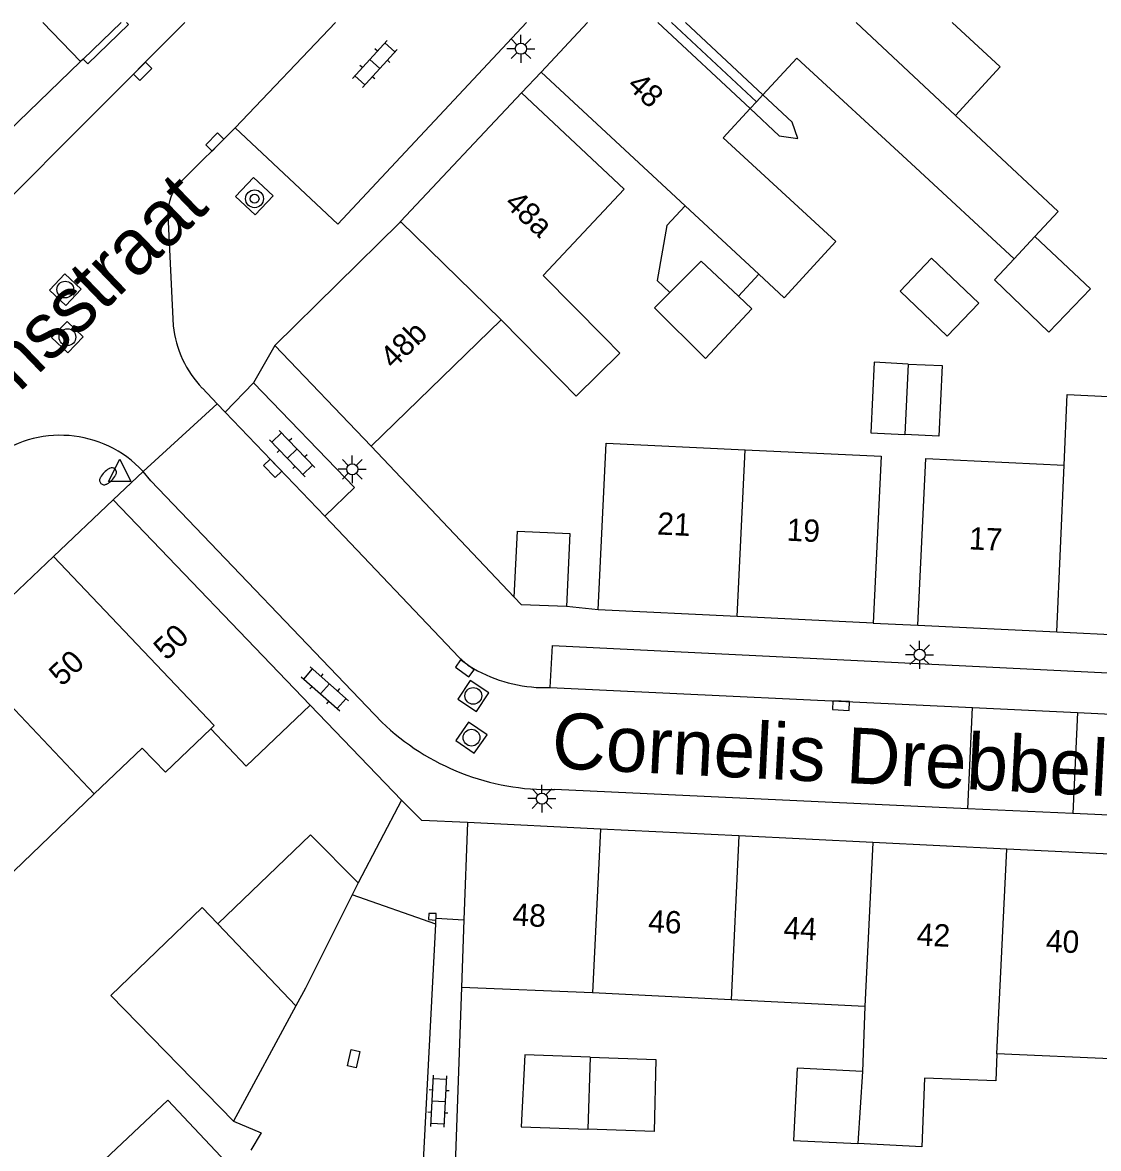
# Model space of a CAD drawing. Extents: x 132994 to 136000, y 393499 to 395512.
# Drawn here: x 133356.6 to 133404.7, y 395449.6 to 395500 of the extents above; entities that cross this region are included whole.
import ezdxf

# ---------------------------------------------------------------- set-up
doc = ezdxf.new("R2010")
doc.units = 0
for name, color, linetype in [('gg-afsc-erfafscheiding', 7, 'Continuous'), ('gg-afsc-hekwerk', 7, 'Continuous'), ('gg-afsc-muur', 7, 'Continuous'), ('gg-anno-huisnummerreeks BGT', 7, 'Continuous'), ('gg-anno-openbare ruimte label', 7, 'Continuous'), ('gg-bbg-bijgebouw', 7, 'Continuous'), ('gg-bbg-gedigitaliseerde bebouwing', 7, 'Continuous'), ('gg-bbg-gedigitaliseerde bebouwing onder overbouw', 7, 'Continuous'), ('gg-bbg-gedigitaliseerde bijgebouw', 7, 'Continuous'), ('gg-bbg-gedigitaliseerde overbouw', 7, 'Continuous'), ('gg-bbg-hoofdgebouw', 7, 'Continuous'), ('gg-bbg-tussenscheiding', 7, 'Continuous'), ('gg-bbg-tussenscheiding niveau 01', 7, 'Continuous'), ('gg-knt-verharding', 7, 'Continuous'), ('gg-knt-verharding nz', 7, 'Continuous'), ('gt-grn-weggrens', 7, 'Continuous'), ('gt-symb-boom', 7, 'Continuous'), ('gt-symb-brandkraan', 7, 'Continuous'), ('gt-symb-klinker verharding', 7, 'Continuous'), ('gt-symb-kolk', 7, 'Continuous'), ('gt-symb-kolk center center', 7, 'Continuous'), ('gt-symb-lichtmast', 7, 'Continuous'), ('gt-symb-rioolschacht', 7, 'Continuous'), ('gt-symb-waterafsluiter', 7, 'Continuous')]:
    doc.layers.add(name, color=color, linetype=linetype)

# ---------------------------------------------------------------- blocks, each defined once
blk = doc.blocks.new('gt0-KL1')
at = {"layer": 'gt-symb-klinker verharding'}
for p, q in [((-1.15, 0.3), (1.15, 0.3)), ((-1, -0.3), (-1, 0.3)), ((-0.5, 0.3), (-0.5, 0.45)), ((0, -0.3), (0, 0.3)), ((0.5, 0.3), (0.5, 0.45)), ((1, -0.3), (1, 0.3)), ((-1.15, -0.3), (1.15, -0.3)), ((-0.5, -0.45), (-0.5, -0.3)), ((0.5, -0.45), (0.5, -0.3))]:
    blk.add_line(p, q, dxfattribs=at)
blk = doc.blocks.new('gt0-KOLK')
at = {"layer": 'gt-symb-kolk'}
blk.add_lwpolyline([(0, 0), (0.375, 0), (0.375, 0.4), (-0.375, 0.4), (-0.375, 0), (0, 0)], dxfattribs=at)
blk = doc.blocks.new('gt0-LMAST')
at = {"layer": 'gt-symb-lichtmast'}
for p, q in [((-0.005, 0.246), (-0.005, 0.621)), ((-0.182, 0.173), (-0.447, 0.438)), ((0.172, 0.173), (0.437, 0.438)), ((-0.255, -0.004), (-0.63, -0.004)), ((-0.182, -0.181), (-0.447, -0.446)), ((-0.005, -0.254), (-0.005, -0.629)), ((0.437, -0.446), (0.172, -0.181)), ((0.245, -0.004), (0.62, -0.004))]:
    blk.add_line(p, q, dxfattribs=at)
blk.add_circle((-0.005, -0.004), 0.25, dxfattribs=at)
blk = doc.blocks.new('gt0-RS')
at = {"layer": 'gt-symb-rioolschacht'}
blk.add_lwpolyline([(-0.5, -0.5), (0.5, -0.5), (0.5, 0.5), (-0.5, 0.5)], close=True, dxfattribs=at)
blk.add_circle((0, 0), 0.375, dxfattribs=at)
blk = doc.blocks.new('gt0-BOOM')
at = {"layer": 'gt-symb-boom'}
for radius in [0.4, 0.2]:
    blk.add_circle((0, 0), radius, dxfattribs=at)
blk = doc.blocks.new('gt0-BR')
at = {"layer": 'gt-symb-brandkraan'}
for centre, radius, start, end in [((-0.244, 0), 0.206, 107.5669, 252.4331), ((0.599, -2.664), 3, 106.892, 107.5669), ((0, -0.691), 0.938, 73.108, 106.892), ((-0.599, -2.664), 3, 72.4331, 73.108), ((0.244, 0), 0.206, 287.567, 72.4331), ((0.599, 2.664), 3, 252.4331, 253.108), ((0, 0.691), 0.938, 253.108, 286.8921), ((-0.599, 2.664), 3, 286.8921, 287.567)]:
    blk.add_arc(centre, radius, start, end, dxfattribs=at)
blk = doc.blocks.new('gt0-WAFSL')
at = {"layer": 'gt-symb-waterafsluiter'}
for p, q in [((-0.5, -0.333), (0, 0.667)), ((0, 0.667), (0.5, -0.333)), ((0.5, -0.333), (-0.5, -0.333))]:
    blk.add_line(p, q, dxfattribs=at)
blk = doc.blocks.new('gt0-KOLKCC')
at = {"layer": 'gt-symb-kolk center center'}
blk.add_lwpolyline([(-0.375, 0.2), (0.375, 0.2), (0.375, -0.2), (-0.375, -0.2)], close=True, dxfattribs=at)

msp = doc.modelspace()

# ---------------------------------------------------------------- linework, layer by layer
at = {"layer": 'gg-afsc-erfafscheiding'}
msp.add_line((133376.219, 395456.804), (133375.731, 395443.361), dxfattribs=at)
for points in [[(133389.139, 395496.148), (133390.446, 395494.931), (133391.27, 395494.802), (133391.018, 395495.545), (133389.708, 395496.765)], [(133366.015, 395450.828), (133367.248, 395450.311), (133366.794, 395449.529)]]:
    msp.add_lwpolyline(points, dxfattribs=at)
at = {"layer": 'gg-afsc-hekwerk'}
for p, q in [((133375.068, 395459.647), (133371.317, 395460.957)), ((133375.081, 395459.918), (133376.33, 395459.837))]:
    msp.add_line(p, q, dxfattribs=at)
at = {"layer": 'gg-afsc-muur'}
for p, q in [((133378.577, 395474.283), (133372.17, 395481.04)), ((133382.34, 395473.71), (133380.918, 395473.864)), ((133394.65, 395473.12), (133396.65, 395473.03)), ((133369.45, 395469.44), (133373.537, 395465.2)), ((133373.537, 395465.2), (133371.588, 395461.497)), ((133374.471, 395448.127), (133375.068, 395459.647)), ((133375.068, 395459.647), (133375.077, 395459.824)), ((133375.077, 395459.824), (133375.081, 395459.918))]:
    msp.add_line(p, q, dxfattribs=at)
msp.add_lwpolyline([(133375.081, 395459.918), (133375.092, 395460.122), (133374.76, 395460.129), (133374.734, 395459.856), (133375.077, 395459.824)], dxfattribs=at)
at = {"layer": 'gg-bbg-bijgebouw'}
for p, q in [((133371.588, 395461.497), (133369.462, 395463.645)), ((133371.588, 395461.497), (133371.317, 395460.957)), ((133368.797, 395455.985), (133366.015, 395450.828))]:
    msp.add_line(p, q, dxfattribs=at)
for points in [[(133380.918, 395473.864), (133378.898, 395473.938), (133378.577, 395474.283)], [(133371.317, 395460.957), (133369.228, 395456.783), (133368.797, 395455.985)]]:
    msp.add_lwpolyline(points, dxfattribs=at)
at = {"layer": 'gg-bbg-gedigitaliseerde bebouwing'}
for p, q in [((133379.79, 395497.78), (133386.23, 395491.798)), ((133396.341, 395493.686), (133400.956, 395489.427)), ((133382.602, 395485.919), (133379.876, 395488.685)), ((133377.998, 395486.687), (133372.17, 395481.04)), ((133377.998, 395486.687), (133380.65, 395483.996)), ((133388.915, 395480.879), (133395.01, 395480.586)), ((133395.01, 395480.586), (133394.65, 395473.12)), ((133396.65, 395473.03), (133397.009, 395480.49)), ((133397.009, 395480.49), (133403.198, 395480.194)), ((133359.78, 395465.472), (133355.785, 395461.642)), ((133382.088, 395456.567), (133376.219, 395456.804)), ((133388.291, 395456.262), (133382.088, 395456.567)), ((133394.281, 395455.968), (133388.291, 395456.262)), ((133394.281, 395455.968), (133394.175, 395453.049)), ((133405.606, 395453.607), (133400.184, 395453.846))]:
    msp.add_line(p, q, dxfattribs=at)
for points in [[(133398.33, 395495.84), (133400.336, 395498.014), (133398.185, 395500)], [(133396.341, 395493.686), (133391.225, 395498.408), (133389.708, 395496.765)], [(133378.91, 395496.85), (133383.505, 395492.545), (133379.876, 395488.685)], [(133389.527, 395488.735), (133390.66, 395487.682), (133392.978, 395490.194), (133387.937, 395494.846), (133389.139, 395496.148)], [(133401.888, 395490.43), (133402.923, 395491.545), (133398.33, 395495.84)], [(133382.602, 395485.919), (133383.304, 395485.207), (133381.352, 395483.283), (133380.65, 395483.996)], [(133403.198, 395480.194), (133403.336, 395483.351), (133410.115, 395483.02), (133409.533, 395479.89)], [(133382.34, 395473.71), (133382.7, 395481.177), (133388.915, 395480.879)], [(133359.78, 395465.472), (133361.924, 395467.528), (133362.962, 395466.445), (133364.99, 395468.39)], [(133400.184, 395453.846), (133400.14, 395452.635), (133396.94, 395452.751), (133396.829, 395449.684), (133393.967, 395449.827)]]:
    msp.add_lwpolyline(points, dxfattribs=at)
at = {"layer": 'gg-bbg-gedigitaliseerde bebouwing onder overbouw'}
for p, q in [((133385.005, 395500), (133389.139, 395496.148)), ((133386.245, 395500), (133389.708, 395496.765))]:
    msp.add_line(p, q, dxfattribs=at)
at = {"layer": 'gg-bbg-gedigitaliseerde bijgebouw'}
for p, q in [((133388.615, 395487.756), (133389.527, 395488.735)), ((133369.462, 395463.645), (133365.305, 395459.659))]:
    msp.add_line(p, q, dxfattribs=at)
for points in [[(133386.23, 395491.798), (133385.413, 395490.918), (133384.975, 395488.453), (133385.548, 395487.92)], [(133401.888, 395490.43), (133404.369, 395488.08), (133402.516, 395486.146), (133400.076, 395488.48), (133400.956, 395489.427)], [(133397.263, 395489.453), (133395.855, 395487.982), (133397.967, 395485.962), (133399.374, 395487.433), (133397.263, 395489.453)], [(133388.615, 395487.756), (133389.22, 395487.189), (133387.134, 395484.962), (133384.859, 395487.228), (133385.548, 395487.92)], [(133396.214, 395484.713), (133394.691, 395484.796), (133394.537, 395481.633), (133396.06, 395481.559)], [(133396.214, 395484.713), (133397.737, 395484.65), (133397.588, 395481.486), (133396.06, 395481.559)], [(133378.577, 395474.283), (133378.719, 395477.238), (133381.075, 395477.124), (133380.918, 395473.864)], [(133366.015, 395450.828), (133360.519, 395456.46), (133364.614, 395460.386), (133365.305, 395459.659)], [(133381.984, 395453.698), (133379.052, 395453.804), (133378.891, 395450.58), (133381.867, 395450.472)], [(133381.984, 395453.698), (133384.916, 395453.591), (133384.843, 395450.364), (133381.867, 395450.472)], [(133394.175, 395453.049), (133391.245, 395453.195), (133391.084, 395449.971), (133393.967, 395449.827)], [(133366.147, 395448.508), (133363.071, 395451.773), (133359.994, 395448.874)]]:
    msp.add_lwpolyline(points, dxfattribs=at)
at = {"layer": 'gg-bbg-gedigitaliseerde overbouw'}
for p, q in [((133389.708, 395496.765), (133389.422, 395496.454)), ((133389.422, 395496.454), (133389.139, 395496.148))]:
    msp.add_line(p, q, dxfattribs=at)
at = {"layer": 'gg-bbg-hoofdgebouw'}
for p, q in [((133359.283, 395498.364), (133360.98, 395500)), ((133379.79, 395497.78), (133381.858, 395500)), ((133359.283, 395498.364), (133359.166, 395498.251)), ((133359.166, 395498.251), (133355.083, 395494.315)), ((133378.91, 395496.85), (133373.495, 395491.088)), ((133367.86, 395485.54), (133372.17, 395481.04)), ((133360.63, 395478.64), (133357.96, 395476.102)), ((133369.45, 395469.44), (133360.63, 395478.64)), ((133353.608, 395471.966), (133357.96, 395476.102)), ((133388.553, 395473.412), (133382.34, 395473.71)), ((133394.65, 395473.12), (133388.553, 395473.412)), ((133396.65, 395473.03), (133402.871, 395472.727)), ((133402.871, 395472.727), (133408.95, 395472.43)), ((133376.49, 395464.19), (133376.33, 395459.837)), ((133382.437, 395463.898), (133376.49, 395464.19)), ((133388.639, 395463.594), (133382.437, 395463.898)), ((133394.63, 395463.3), (133388.639, 395463.594)), ((133400.63, 395463.006), (133394.63, 395463.3)), ((133406.054, 395462.74), (133400.63, 395463.006)), ((133376.33, 395459.837), (133376.219, 395456.804))]:
    msp.add_line(p, q, dxfattribs=at)
for points in [[(133373.495, 395491.088), (133373.44, 395491.03), (133367.86, 395485.54)], [(133369.45, 395469.44), (133366.582, 395466.715), (133364.99, 395468.39)]]:
    msp.add_lwpolyline(points, dxfattribs=at)
at = {"layer": 'gg-bbg-tussenscheiding'}
for p, q in [((133357.48, 395500), (133359.166, 395498.251)), ((133393.882, 395500), (133398.33, 395495.84)), ((133386.23, 395491.798), (133389.527, 395488.735)), ((133373.495, 395491.088), (133377.998, 395486.687)), ((133401.888, 395490.43), (133400.956, 395489.427)), ((133396.214, 395484.713), (133396.06, 395481.559)), ((133388.553, 395473.412), (133388.915, 395480.879)), ((133402.871, 395472.727), (133403.198, 395480.194)), ((133353.608, 395471.966), (133359.78, 395465.472)), ((133382.437, 395463.898), (133382.088, 395456.567)), ((133388.639, 395463.594), (133388.291, 395456.262)), ((133394.63, 395463.3), (133394.281, 395455.968)), ((133400.184, 395453.846), (133400.63, 395463.006)), ((133365.305, 395459.659), (133368.797, 395455.985)), ((133381.984, 395453.698), (133381.867, 395450.472)), ((133394.175, 395453.049), (133393.967, 395449.827))]:
    msp.add_line(p, q, dxfattribs=at)
for points in [[(133385.548, 395487.92), (133386.944, 395489.322), (133388.615, 395487.756)], [(133357.96, 395476.102), (133365.149, 395468.542), (133364.99, 395468.39)]]:
    msp.add_lwpolyline(points, dxfattribs=at)
at = {"layer": 'gg-bbg-tussenscheiding niveau 01'}
msp.add_line((133385.624, 395500), (133389.422, 395496.454), dxfattribs=at)
at = {"layer": 'gg-knt-verharding'}
for p, q in [((133354.448, 395490.596), (133363.828, 395500)), ((133378.91, 395496.85), (133379.79, 395497.78)), ((133366.089, 395495.285), (133363.624, 395492.844)), ((133363.069, 395491.398), (133363.314, 395486.431)), ((133365.634, 395482.554), (133366.907, 395483.876)), ((133364.617, 395483.636), (133365.278, 395482.933)), ((133365.278, 395482.933), (133365.634, 395482.554)), ((133398.887, 395464.815), (133399.096, 395469.336)), ((133399.096, 395469.336), (133403.799, 395469.112)), ((133403.799, 395469.112), (133403.59, 395464.597)), ((133398.887, 395464.815), (133380.378, 395465.669)), ((133403.59, 395464.597), (133398.887, 395464.815)), ((133423.895, 395463.66), (133403.59, 395464.597))]:
    msp.add_line(p, q, dxfattribs=at)
for points in [[(133361.22, 395500), (133361.311, 395499.905), (133359.491, 395498.148), (133359.283, 395498.364)], [(133366.089, 395495.285), (133370.68, 395490.968), (133379.135, 395500)], [(133366.099, 395492.207), (133366.902, 395493.07), (133367.791, 395492.25), (133366.989, 395491.387), (133366.099, 395492.207)], [(133366.907, 395483.876), (133371.428, 395479.187), (133370.105, 395477.9)], [(133372.647, 395468.689), (133362.315, 395479.487), (133361.962, 395479.911)], [(133370.105, 395477.9), (133376.114, 395471.581), (133376.498, 395471.242), (133376.937, 395470.984)], [(133380.195, 395470.236), (133380.285, 395472.111), (133412.45, 395470.536), (133414.304, 395470.488), (133416.154, 395470.543), (133416.719, 395468.838)]]:
    msp.add_lwpolyline(points, dxfattribs=at)
for centre, radius, start, end in [((133365.088, 395491.453), 2.019, 136.452, 181.5527), ((133368.034, 395486.93), 4.747, 186.0385, 223.9504), ((133358.261, 395476.475), 5.05, 42.873, 128.3039), ((133379.954, 395476.657), 6.425, 241.9926, 272.1466), ((133380.156, 395476.505), 10.838, 226.149, 271.1763)]:
    msp.add_arc(centre, radius, start, end, dxfattribs=at)
at = {"layer": 'gg-knt-verharding nz'}
for p, q in [((133366.089, 395495.285), (133370.575, 395500)), ((133370.105, 395477.9), (133365.634, 395482.554)), ((133380.195, 395470.236), (133399.096, 395469.336))]:
    msp.add_line(p, q, dxfattribs=at)
msp.add_lwpolyline([(133403.799, 395469.112), (133409.576, 395468.837), (133415.279, 395468.648), (133416.009, 395468.671), (133416.719, 395468.838)], dxfattribs=at)
at = {"layer": 'gt-grn-weggrens'}
for p, q in [((133367.86, 395485.54), (133366.907, 395483.876)), ((133361.962, 395479.911), (133365.278, 395482.933)), ((133360.63, 395478.64), (133361.962, 395479.911))]:
    msp.add_line(p, q, dxfattribs=at)
msp.add_lwpolyline([(133376.49, 395464.19), (133374.44, 395464.29), (133373.537, 395465.2)], dxfattribs=at)

# ---------------------------------------------------------------- block references
at = {"layer": 'gt-symb-boom'}
msp.add_blockref('gt0-BOOM', (133366.954, 395492.112), dxfattribs=at)
at = {"layer": 'gt-symb-brandkraan', "rotation": 45.48623256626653}
msp.add_blockref('gt0-BR', (133360.394, 395479.69), dxfattribs=at)
at = {"layer": 'gt-symb-klinker verharding'}
for p, rotation in [((133372.341, 395498.148), 47.75715663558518), ((133368.641, 395480.707), 133.90530940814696), ((133370.106, 395470.182), -41.39080239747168), ((133375.19, 395451.719), -92.97967378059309)]:
    msp.add_blockref('gt0-KL1', p, dxfattribs=dict(at, rotation=rotation))
at = {"layer": 'gt-symb-kolk'}
for p, rotation in [((133361.805, 395497.96), -134.8379190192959), ((133365.318, 395494.512), 45.08104065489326), ((133367.909, 395480.187), 133.86557837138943), ((133376.483, 395471.253), 143.7030410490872), ((133393.213, 395469.63), 177.2491652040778)]:
    msp.add_blockref('gt0-KOLK', p, dxfattribs=dict(at, rotation=rotation))
at = {"layer": 'gt-symb-kolk center center', "rotation": -102.88297947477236}
msp.add_blockref('gt0-KOLKCC', (133371.387, 395453.625), dxfattribs=at)
at = {"layer": 'gt-symb-lichtmast'}
for p in [(133378.883, 395498.831), (133371.334, 395480.007), (133396.732, 395471.707), (133379.822, 395465.267)]:
    msp.add_blockref('gt0-LMAST', p, dxfattribs=at)
at = {"layer": 'gt-symb-rioolschacht'}
for p, rotation in [((133358.482, 395488.047), -133.25692965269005), ((133358.579, 395485.916), 46.37742658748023), ((133376.747, 395469.862), 146.62779761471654), ((133376.665, 395467.994), 145.3084711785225)]:
    msp.add_blockref('gt0-RS', p, dxfattribs=dict(at, rotation=rotation))
at = {"layer": 'gt-symb-waterafsluiter'}
msp.add_blockref('gt0-WAFSL', (133360.922, 395479.786), dxfattribs=at)

# ---------------------------------------------------------------- texts
at = {"layer": 'gg-anno-huisnummerreeks BGT'}
for s, rotation, p in [('48', 317, (133383.585, 395497.125)), ('48a', 316.8, (133378.097, 395491.846)), ('48b', 44.5, (133373.169, 395484.45)), ('21', 357.2, (133384.964, 395477.089)), ('19', 357.2, (133390.757, 395476.812)), ('17', 357.2, (133398.915, 395476.424)), ('50', 43.8, (133363.02, 395471.411)), ('50', 43.5, (133358.332, 395470.25)), ('48', 357.2, (133378.485, 395459.587)), ('46', 357.2, (133384.56, 395459.289)), ('44', 357.2, (133390.619, 395458.992)), ('42', 357.2, (133396.584, 395458.699)), ('40', 357.2, (133402.363, 395458.416))]:
    msp.add_text(s, height=1, rotation=rotation, dxfattribs=at).set_placement(p)
at = {"layer": 'gg-anno-openbare ruimte label'}
for s, rotation, p in [('Christiaan Huygensstraat', 43.9, (133337.934, 395465.632)), ('Cornelis Drebbelstraat', 357.1, (133380.221, 395466.635))]:
    msp.add_text(s, height=2.5, rotation=rotation, dxfattribs=at).set_placement(p)

doc.saveas('drawing.dxf')
